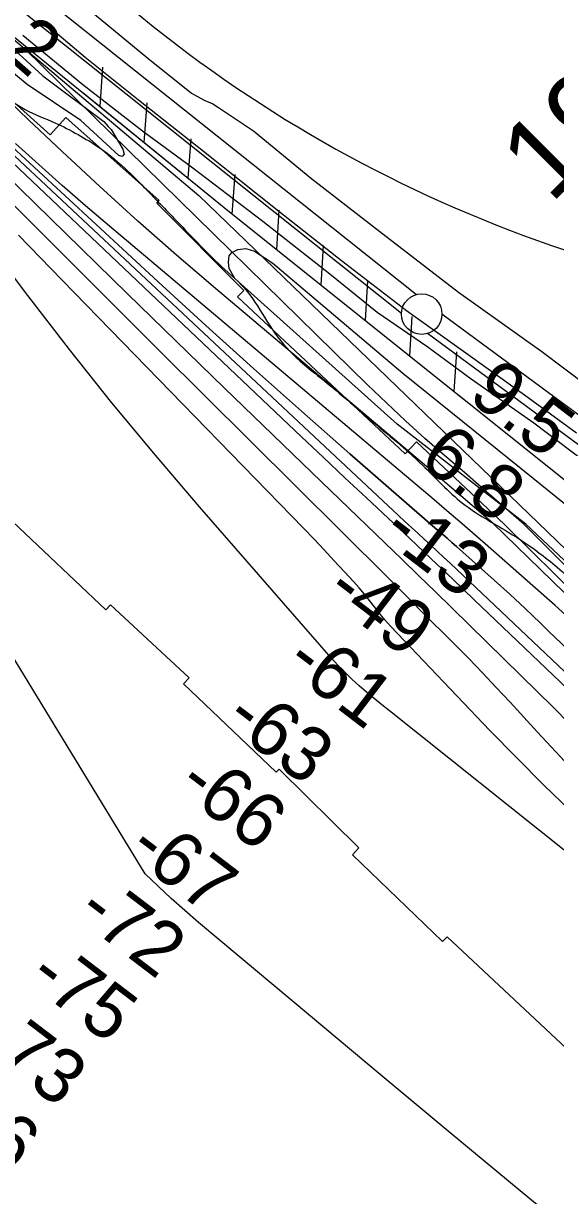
# Model space of a CAD drawing. Extents: x 3767014 to 3805179, y 361544 to 387384.
# Drawn here: x 3783505 to 3784161, y 380287 to 381731 of the extents above; entities that cross this region are included whole.
import ezdxf

# ---------------------------------------------------------------- set-up
doc = ezdxf.new("R2010")
doc.units = 0
for name, color, linetype in [('V-FLOD-BASE', 7, 'Continuous'), ('V-LEVE-TOET', 7, 'Continuous'), ('V-RIVR-EDGE', 7, 'Continuous'), ('V-RIVR-RANG', 7, 'Continuous'), ('V-ROAD-CNTR', 7, 'Continuous'), ('V-RRAP-FSHR', 7, 'Continuous'), ('V-RRAP-RVMT', 7, 'Continuous'), ('V-SITE-VEGE', 7, 'Continuous'), ('V-SURV-IDEN', 7, 'Continuous'), ('V-SURV-LINE', 7, 'Continuous'), ('V-TOPO-DPTH', 7, 'Continuous'), ('V-TOPO-MAJR', 7, 'Continuous'), ('V-TOPO-MINR', 7, 'Continuous'), ('V-TOPO-WATR', 7, 'Continuous')]:
    doc.layers.add(name, color=color, linetype=linetype)

msp = doc.modelspace()

# ---------------------------------------------------------------- linework, layer by layer
at = {"layer": 'V-FLOD-BASE'}
msp.add_lwpolyline([(3784186.386, 381225.766), (3784122.359, 381272.702), (3784044.244, 381328.452), (3783977.125, 381376.476), (3783896.709, 381438.362), (3783817.408, 381500.538), (3783726.804, 381572.957), (3783646.652, 381636.244), (3783580.889, 381688.761), (3783527.518, 381733.848)], dxfattribs=at)
at = {"layer": 'V-LEVE-TOET'}
for points in [[(3783592.505, 381742.017), (3783658.287, 381687.821), (3783711.916, 381644.977), (3783727.681, 381636.181), (3783738.365, 381631.81), (3783745.411, 381627.125), (3783788.257, 381598.448), (3783860.248, 381539.276), (3783947.726, 381471.305), (3784041.121, 381399.754), (3784144.05, 381326.619), (3784200.476, 381283.804)], [(3783504.107, 381716.221), (3783578.075, 381655.389), (3783651.723, 381598.473), (3783713.779, 381552.637), (3783800.113, 381487.172), (3783882.52, 381422.228), (3783940.954, 381374.954), (3784002.129, 381333.03), (3784056.852, 381292.717), (3784133.83, 381238.635), (3784211.697, 381179.802)]]:
    msp.add_lwpolyline(points, dxfattribs=at)
at = {"layer": 'V-RIVR-EDGE'}
for points in [[(3778646.24, 382647.92), (3778659.876, 382602.597), (3778687.287, 382567.754), (3778735.679, 382514.257), (3778796.164, 382445.365), (3778835.674, 382397.551), (3778888.899, 382335.956), (3778952.607, 382262.203), (3779012.275, 382190.077), (3779057.436, 382138.206), (3779100.988, 382089.574), (3779134.849, 382046.627), (3779162.264, 382013.401), (3779205.838, 381973.665), (3779260.7, 381920.153), (3779294.566, 381879.632), (3779325.194, 381837.502), (3779360.663, 381790.507), (3779412.312, 381745.899), (3779454.294, 381716.68), (3779488.994, 381685.863), (3779533.368, 381642.89), (3779576.119, 381597.495), (3779620.485, 381551.287), (3779676.969, 381499.388), (3779726.99, 381450.74), (3779776.179, 381392.389), (3779876.993, 381279.725), (3779935.05, 381210.029), (3779960.041, 381177.618), (3780000.375, 381136.273), (3780060.096, 381085.174), (3780089.114, 381046.283), (3780155.269, 380980.612), (3780221.433, 380918.984), (3780269.028, 380870.342), (3780345.672, 380794.939), (3780399.741, 380747.899), (3780525.62, 380632.747), (3780574.841, 380587.335), (3780617.604, 380546.793), (3780649.066, 380515.174), (3780673.232, 380476.295), (3780710.32, 380430.105), (3780715.929, 380409.064), (3780730.431, 380386.383), (3780746.557, 380366.934), (3780778.851, 380344.209), (3780832.137, 380307.684), (3780871.695, 380279.28), (3780938.666, 380216.842), (3780975.778, 380180.357), (3781018.547, 380142.24), (3781081.494, 380087.899), (3781142.025, 380037.607), (3781200.156, 379997.835), (3781279.276, 379942.646), (3781347.092, 379894.762), (3781401.179, 379855), (3781466.567, 379806.314), (3781540.856, 379760.032), (3781563.475, 379749.463), (3781591.761, 379741.305), (3781611.132, 379725.891), (3781641.814, 379705.597), (3781703.987, 379665.006), (3781768.578, 379621.175), (3781821.047, 379581.417), (3781840.409, 379561.959), (3781862.209, 379547.348), (3781884.029, 379540.824), (3781913.115, 379529.43), (3781965.635, 379509.89), (3782018.949, 379484.687), (3782023.776, 379474.162), (3782024.562, 379465.264), (3782031.018, 379459.587), (3782040.723, 379459.563), (3782056.888, 379455.479), (3782096.48, 379440.824), (3782142.534, 379422.918), (3782192.615, 379398.532), (3782256.437, 379370.877), (3782308.124, 379341.634), (3782355.768, 379312.402), (3782425.225, 379274.219), (3782483.37, 379240.108), (3782518.081, 379214.143), (3782612.541, 379148.401), (3782677.126, 379102.144), (3782722.345, 379073.726), (3782774.821, 379036.394), (3782813.562, 379004.757), (3782852.3, 378971.503), (3782891.856, 378942.291), (3782929.816, 378921.979), (3782948.387, 378909.802), (3782956.456, 378902.503), (3782965.324, 378891.159), (3782976.623, 378881.426), (3783009.747, 378867.595), (3783020.246, 378861.908), (3783062.243, 378838.351), (3783100.998, 378812.375), (3783151.876, 378783.135), (3783202.741, 378748.233), (3783247.956, 378718.198), (3783325.482, 378672.717), (3783407.843, 378619.945), (3783473.245, 378576.92), (3783515.225, 378546.893), (3783550.759, 378526.587), (3783593.566, 378503.836), (3783636.355, 378473.807), (3783701.749, 378427.547), (3783745.35, 378399.134), (3783781.695, 378379.634), (3783840.643, 378343.095), (3783916.53, 378288.722), (3783971.442, 378255.428), (3784058.669, 378208.305), (3784177.383, 378139.269), (3784249.255, 378096.228), (3784300.952, 378071.029), (3784367.999, 378039.322), (3784407.569, 378015.771), (3784474.592, 377974.36), (3784555.345, 377925.636), (3784594.113, 377904.513), (3784636.123, 377886.616), (3784690.236, 377857.368), (3784719.292, 377833.843), (3784772.601, 377806.214), (3784811.368, 377785.091), (3784863.85, 377750.185), (3784995.456, 377661.707), (3785050.364, 377626.795), (3785102.863, 377599.168), (3785153.772, 377582.059), (3785203.053, 377560.91), (3785266.865, 377529.211)], [(3782768.156, 382489.186), (3782792.047, 382459.285), (3782816.401, 382433.904), (3782845.259, 382401.729), (3782894.424, 382352.774), (3782927.785, 382312.902), (3782991.272, 382204.679), (3783017.849, 382164.371), (3783053.018, 382124.042), (3783092.705, 382082.345), (3783131.953, 382046.075), (3783167.561, 382000.319), (3783213.563, 381952.729), (3783257.741, 381898.813), (3783281.173, 381866.199), (3783340.226, 381793.708), (3783369.52, 381754.75), (3783398.36, 381714.888), (3783418.198, 381691.779), (3783444.826, 381671.818), (3783475.059, 381646.875), (3783507.107, 381624.64), (3783543.692, 381608.272), (3783572.142, 381593.732), (3783598.779, 381577.389), (3783633.975, 381548.363), (3783671.41, 381510.289), (3783690.353, 381490.8), (3783748.987, 381431.422), (3783780.562, 381400.597), (3783804.887, 381363.912), (3783833.282, 381326.765), (3783876.146, 381290.034), (3783932.548, 381242.418), (3783996.617, 381186.644), (3784046.238, 381139.497), (3784102.218, 381104.09), (3784145.552, 381074.592), (3784190.215, 381033.788), (3784225.825, 380988.936), (3784251.076, 380960.839), (3784304.303, 380909.162), (3784363.858, 380856.564), (3784412.566, 380805.802), (3784445.032, 380770.001), (3784474.8, 380739.633), (3784528.008, 380680.268), (3784576.709, 380626.793), (3784618.203, 380584.64), (3784674.135, 380529.79), (3784738.222, 380481.251), (3784775.246, 380459.908), (3784796.028, 380453.074), (3784812.302, 380451.225), (3784832.194, 380450.272), (3784847.11, 380447.974), (3784860.216, 380445.228), (3784873.756, 380435.248), (3784909.861, 380408.029), (3784932.418, 380387.174), (3784979.299, 380329.181), (3785009.984, 380304.237), (3785058.292, 380274.727), (3785085.847, 380263.807), (3785111.605, 380257.865), (3785128.767, 380249.684), (3785158.126, 380236.951), (3785203.745, 380217.395), (3785242.135, 380199.666), (3785269.681, 380185.129), (3785297.665, 380165.165), (3785308.021, 380147.505), (3785328.75, 380118.968), (3785348.145, 380099.477), (3785369.33, 380072.747), (3785381.94, 380052.369), (3785392.3, 380036.518), (3785418.435, 379999.828), (3785440.526, 379973.548), (3785471.655, 379945.437), (3785502.789, 379919.135), (3785545.224, 379891.449), (3785568.253, 379879.183), (3785604.367, 379855.13), (3785642.712, 379819.314)]]:
    msp.add_spline(points, degree=3, dxfattribs=at)
at = {"layer": 'V-ROAD-CNTR'}
msp.add_arc((3784692.007, 383014.513), 1647.042, 213.687883, 254.18361, dxfattribs=at)
at = {"layer": 'V-RRAP-FSHR'}
for p, q in [((3783599.367, 381628.189), (3783602.87, 381676.894)), ((3783653.68, 381584.028), (3783657.183, 381632.733)), ((3783707.992, 381539.868), (3783711.495, 381588.573)), ((3783762.305, 381495.708), (3783765.808, 381544.413)), ((3783817.019, 381452.046), (3783820.104, 381500.779)), ((3783871.709, 381408.353), (3783874.794, 381457.086)), ((3783926.398, 381364.66), (3783929.483, 381413.393)), ((3783981.088, 381320.967), (3783984.173, 381369.701)), ((3784035.777, 381277.275), (3784038.862, 381326.008))]:
    msp.add_line(p, q, dxfattribs=at)
for points in [[(3780239.88, 385274.351), (3780583.354, 384892.355), (3780937.152, 384562.034), (3781238.124, 384220.593), (3781409.445, 384049.874), (3781622.441, 383858.937), (3782445.67, 382882.18), (3782831.269, 382475.365), (3783284.713, 381935.418), (3783463.342, 381735.439), (3783720.98, 381518.794), (3784267.173, 380992.177), (3784655.347, 380632.214), (3785098.485, 380305.579)], [(3780555.603, 385279.673), (3780900.735, 384856.438), (3781421.272, 384232.632), (3781966.269, 383596.27), (3782393.862, 383052.975), (3782962.614, 382354.175), (3783134.351, 382141.672), (3783366.991, 381837.712), (3783432.311, 381764.017), (3783758.774, 381498.579), (3784321.004, 381049.4), (3784678.35, 380772.392), (3784762.572, 380738.622)], [(3783577.965, 381645.59), (3783758.774, 381498.579), (3784048.647, 381266.992)]]:
    msp.add_lwpolyline(points, dxfattribs=at)
at = {"layer": 'V-RRAP-RVMT'}
for p, q in [((3783537.737, 381593.264), (3783427.4, 381692.72)), ((3783557.204, 381614.984), (3783537.737, 381593.264)), ((3783671.998, 381512.424), (3783557.204, 381614.984)), ((3783669.141, 381509.387), (3783671.998, 381512.424)), ((3783776.665, 381401.775), (3783669.141, 381509.387)), ((3783768.715, 381393.945), (3783776.665, 381401.775)), ((3783975.44, 381200.246), (3783768.715, 381393.945)), ((3783989.167, 381215.283), (3783975.44, 381200.246)), ((3784097.377, 381113.724), (3783989.167, 381215.283)), ((3783491.724, 381116.457), (3783606.462, 381008.02)), ((3784202.345, 381010.11), (3784097.377, 381113.724)), ((3783606.462, 381008.02), (3783612.312, 381014.223)), ((3783612.312, 381014.223), (3783708.946, 380924.254)), ((3783708.946, 380924.254), (3783702.313, 380917.121)), ((3783702.313, 380917.121), (3783816.472, 380808.207)), ((3783816.472, 380808.207), (3783819.928, 380811.871)), ((3783819.928, 380811.871), (3783918.153, 380714.879)), ((3783918.153, 380714.879), (3783910.435, 380706.16)), ((3783910.435, 380706.16), (3784021.347, 380599.551)), ((3784021.347, 380599.551), (3784027.184, 380605.432)), ((3784027.184, 380605.432), (3784246.117, 380400.157))]:
    msp.add_line(p, q, dxfattribs=at)
at = {"layer": 'V-SITE-VEGE'}
msp.add_lwpolyline([(3783612.854, 381600.064), (3783627.223, 381575.615), (3783629.105, 381569.713), (3783626.399, 381566.952), (3783622.293, 381567.821), (3783575.388, 381611.068), (3783509.346, 381655.485), (3783473.059, 381685.177), (3783433.56, 381717.112), (3783377.512, 381763.91), (3783374.245, 381771.619), (3783374.18, 381777.997), (3783377.307, 381783.948), (3783381.837, 381786.273), (3783387.308, 381785.873), (3783430.43, 381755.796), (3783528.822, 381666.162), (3783604.097, 381609.995), (3783609.171, 381603.673)], close=True, dxfattribs=at)
msp.add_lwpolyline([(3784307.372, 380941.702), (3784124.325, 381113.826), (3783965.468, 381237.005), (3783765.499, 381416.242), (3783758.536, 381428.925), (3783757.547, 381436.659), (3783758.378, 381444.41), (3783761.524, 381448.541), (3783769.231, 381452.264), (3783778.785, 381453.274), (3783789.748, 381450.198), (3783812.218, 381435.397), (3783972.569, 381299.934), (3784133.312, 381170.398), (3784298.659, 381036.354)], dxfattribs=at)
at = {"layer": 'V-SURV-LINE'}
for points in [[(3783520.097, 381770.4), (3783989.437, 381396.77)], [(3783970.766, 381373.289), (3783501.425, 381746.918)], [(3784020.725, 381372.801), (3784305.442, 381162.994)], [(3784287.632, 381138.853), (3784002.916, 381348.66)]]:
    msp.add_lwpolyline(points, dxfattribs=at)
msp.add_circle((3783995.735, 381372.584), 25, dxfattribs=at)
at = {"layer": 'V-TOPO-DPTH'}
for points in [[(3784553.322, 380658.465), (3784083.403, 381115.014), (3784058.101, 381136.926), (3784032.662, 381158.679), (3784007.132, 381180.326), (3783741.485, 381404.139), (3783693.377, 381445.377), (3783645.749, 381487.154), (3783598.841, 381529.737), (3783552.413, 381572.858), (3783511.21, 381611.786), (3783486.07, 381636.164)], [(3783441.368, 381624.465), (3783671.102, 381412.237), (3783729.61, 381358.674), (3783788.436, 381305.467), (3783847.74, 381252.793), (3783907.362, 381200.474), (3784015.359, 381106.566), (3784021.217, 381101.462), (3784027.069, 381096.352), (3784032.911, 381091.23), (3784038.748, 381086.101), (3784065.965, 381062.138), (3784085.282, 381044.888), (3784104.434, 381027.46), (3784123.34, 381009.764), (3784142.08, 380991.89), (3784152.227, 380982.076), (3784175.915, 380959.157)], [(3783441.368, 381624.465), (3783671.102, 381412.237), (3783729.61, 381358.674), (3783788.436, 381305.467), (3783847.74, 381252.793), (3783907.362, 381200.474), (3784015.359, 381106.566), (3784021.217, 381101.462), (3784027.069, 381096.352), (3784032.911, 381091.23), (3784038.748, 381086.101), (3784065.965, 381062.138), (3784085.282, 381044.888), (3784104.434, 381027.46), (3784123.34, 381009.764), (3784142.08, 380991.89), (3784152.227, 380982.076), (3784175.915, 380959.157)], [(3784193.408, 380893.435), (3784060.626, 381020.572), (3784034.157, 381045.814), (3784007.621, 381070.985), (3783980.985, 381096.05), (3783954.281, 381121.044), (3783927.56, 381146.019), (3783900.882, 381171.041), (3783874.27, 381196.132), (3783847.702, 381221.27), (3783442.183, 381605.948)], [(3784193.408, 380893.435), (3784060.626, 381020.572), (3784034.157, 381045.814), (3784007.621, 381070.985), (3783980.985, 381096.05), (3783954.281, 381121.044), (3783927.56, 381146.019), (3783900.882, 381171.041), (3783874.27, 381196.132), (3783847.702, 381221.27), (3783442.183, 381605.948)], [(3783442.907, 381583.174), (3783633.083, 381397.618), (3783692.704, 381339.57), (3783752.406, 381281.606), (3783812.231, 381223.769), (3783872.138, 381166.016), (3783950.316, 381090.81), (3783971.171, 381070.698), (3783991.992, 381050.553), (3784012.764, 381030.357), (3784033.504, 381010.127), (3784118.005, 380927.498), (3784157.676, 380888.146), (3784196.966, 380848.423)], [(3783442.907, 381583.174), (3783633.083, 381397.618), (3783692.704, 381339.57), (3783752.406, 381281.606), (3783812.231, 381223.769), (3783872.138, 381166.016), (3783950.316, 381090.81), (3783971.171, 381070.698), (3783991.992, 381050.553), (3784012.764, 381030.357), (3784033.504, 381010.127), (3784118.005, 380927.498), (3784157.676, 380888.146), (3784196.966, 380848.423)], [(3784172.341, 380821.214), (3784155.321, 380839.398), (3784138.355, 380857.63), (3784121.468, 380875.936), (3784104.633, 380894.292), (3784087.714, 380912.565), (3784070.63, 380930.68), (3784053.297, 380948.557), (3784035.798, 380966.275), (3783994.863, 381007.155), (3783984.635, 381017.36), (3783974.402, 381027.56), (3783964.161, 381037.751), (3783953.913, 381047.937), (3783727.467, 381272.829), (3783673.508, 381326.498), (3783619.602, 381380.221), (3783565.776, 381434.024), (3783512.005, 381487.881), (3783443.45, 381556.646)], [(3784172.341, 380821.214), (3784155.321, 380839.398), (3784138.355, 380857.63), (3784121.468, 380875.936), (3784104.633, 380894.292), (3784087.714, 380912.565), (3784070.63, 380930.68), (3784053.297, 380948.557), (3784035.798, 380966.275), (3783994.863, 381007.155), (3783984.635, 381017.36), (3783974.402, 381027.56), (3783964.161, 381037.751), (3783953.913, 381047.937), (3783727.467, 381272.829), (3783673.508, 381326.498), (3783619.602, 381380.221), (3783565.776, 381434.024), (3783512.005, 381487.881), (3783443.45, 381556.646)]]:
    msp.add_lwpolyline(points, dxfattribs=at)
at = {"layer": 'V-TOPO-MAJR'}
msp.add_lwpolyline([(3784213.548, 380727.497), (3784145.858, 380792.598), (3784079.773, 380859.43), (3783957.77, 380987.556), (3783953.964, 380991.689), (3783950.252, 380995.902), (3783946.683, 381000.236), (3783943.208, 381004.651), (3783937.74, 381011.842), (3783931.495, 381019.824), (3783925.109, 381027.688), (3783918.51, 381035.374), (3783911.77, 381042.941), (3783900.535, 381055.212), (3783888.009, 381068.769), (3783875.403, 381082.249), (3783862.674, 381095.614), (3783849.865, 381108.902), (3783552.517, 381414.581), (3783525.623, 381442.176), (3783498.694, 381469.737)], dxfattribs=at)
at = {"layer": 'V-TOPO-MINR'}
for points in [[(3785507.217, 380029.021), (3784723.22, 380511), (3784121.495, 381113.787), (3784097.176, 381134.983), (3784072.818, 381156.136), (3784048.404, 381177.223), (3784023.952, 381198.267), (3783999.688, 381219.513), (3783975.711, 381241.072), (3783952.166, 381263.102), (3783928.908, 381285.446), (3783506.754, 381699.123), (3783503.412, 381702.44)], [(3784175.915, 380959.157), (3784152.227, 380982.076), (3784142.08, 380991.89), (3784123.34, 381009.764), (3784104.434, 381027.46), (3784085.282, 381044.888), (3784065.965, 381062.138), (3784038.748, 381086.101), (3784032.911, 381091.23), (3784027.069, 381096.352), (3784021.217, 381101.462), (3784015.359, 381106.566), (3783907.362, 381200.474), (3783847.74, 381252.793), (3783788.436, 381305.467), (3783729.61, 381358.674), (3783671.102, 381412.237), (3783441.368, 381624.465)], [(3784242.684, 380865.034), (3784030.684, 381065.572), (3784022.786, 381073.009), (3784014.867, 381080.421), (3784006.914, 381087.798), (3783998.939, 381095.15), (3783990.958, 381102.496), (3783982.99, 381109.857), (3783975.043, 381117.24), (3783967.11, 381124.638), (3783441.776, 381615.907)], [(3784193.408, 380893.435), (3784060.626, 381020.572), (3784034.157, 381045.814), (3784007.621, 381070.985), (3783980.985, 381096.05), (3783954.281, 381121.044), (3783927.56, 381146.019), (3783900.882, 381171.041), (3783874.27, 381196.132), (3783847.702, 381221.27), (3783442.183, 381605.948)], [(3784196.966, 380848.423), (3784157.676, 380888.146), (3784118.005, 380927.498), (3784033.504, 381010.127), (3784012.764, 381030.357), (3783991.992, 381050.553), (3783971.171, 381070.698), (3783950.316, 381090.81), (3783872.138, 381166.016), (3783812.231, 381223.769), (3783752.406, 381281.606), (3783692.704, 381339.57), (3783633.083, 381397.618), (3783442.907, 381583.174)], [(3784204.77, 380973.299), (3784160.467, 381013.355), (3784073.925, 381089.552), (3784058.331, 381103.192), (3784042.678, 381116.764), (3784026.938, 381130.234), (3784011.139, 381143.636), (3783610.792, 381481.002), (3783581.513, 381505.996), (3783552.449, 381531.235), (3783523.709, 381556.841), (3783495.185, 381582.693)], [(3784172.341, 380821.214), (3784155.321, 380839.398), (3784138.355, 380857.63), (3784121.468, 380875.936), (3784104.633, 380894.292), (3784087.714, 380912.565), (3784070.63, 380930.68), (3784053.297, 380948.557), (3784035.798, 380966.275), (3783994.863, 381007.155), (3783984.635, 381017.36), (3783974.402, 381027.56), (3783964.161, 381037.751), (3783953.913, 381047.937), (3783727.467, 381272.829), (3783673.508, 381326.498), (3783619.602, 381380.221), (3783565.776, 381434.024), (3783512.005, 381487.881), (3783443.45, 381556.646)], [(3784713.422, 380278.413), (3784695.376, 380293.879), (3784677.05, 380309.011), (3784658.537, 380323.92), (3784639.892, 380338.674), (3784621.26, 380353.444), (3784602.646, 380368.237), (3784584.045, 380383.046), (3783956.063, 380883.645), (3783946.595, 380891.285), (3783937.189, 380898.998), (3783927.874, 380906.821), (3783918.621, 380914.719), (3783909.596, 380922.855), (3783900.813, 380931.234), (3783892.392, 380939.977), (3783884.213, 380948.963), (3783722.006, 381134.944), (3783667.482, 381198.79), (3783613.863, 381263.372), (3783561.602, 381329.057), (3783510.246, 381395.478), (3783418.821, 381516.303)], [(3785520.352, 379040.938), (3785411.172, 379120.414), (3785302.51, 379200.607), (3784719.381, 379791.995), (3784669.207, 379833.432), (3784619.166, 379875.028), (3784569.323, 379916.862), (3784519.612, 379958.854), (3784452.887, 380015.491), (3784436.605, 380029.244), (3784420.281, 380042.945), (3784403.891, 380056.568), (3784387.457, 380070.139), (3784203.87, 380221.008), (3784117.287, 380292.366), (3784030.84, 380363.887), (3783944.595, 380435.653), (3783858.485, 380507.581), (3783720.667, 380623.033), (3783703.758, 380637.566), (3783687.102, 380652.376), (3783670.825, 380667.603), (3783654.802, 380683.107), (3783323.496, 381225.338)]]:
    msp.add_lwpolyline(points, dxfattribs=at)
at = {"layer": 'V-TOPO-WATR'}
msp.add_lwpolyline([(3784553.322, 380658.465), (3784083.403, 381115.014), (3784058.101, 381136.926), (3784032.662, 381158.679), (3784007.132, 381180.326), (3783741.485, 381404.139), (3783693.377, 381445.377), (3783645.749, 381487.154), (3783598.841, 381529.737), (3783552.413, 381572.858), (3783511.21, 381611.786), (3783486.07, 381636.164)], dxfattribs=at)

# ---------------------------------------------------------------- texts
at = {"layer": 'V-RIVR-RANG'}
for s, rotation, p in [('6.2', 318.908326, (3783419.77, 381743.755)), ('9.5', 322.418326, (3784051.049, 381268.416)), ('6.8', 322.418326, (3783990.263, 381189.012)), ('-13', 322.7065, (3783943.409, 381098.456)), ('-49', 322.7065, (3783874.438, 381025.284)), ('-61', 322.7065, (3783824.565, 380937.569)), ('-63', 322.7065, (3783750.137, 380868.554)), ('-66', 322.7065, (3783691.87, 380787.232)), ('-67', 322.7065, (3783630.864, 380707.995)), ('-72', 322.7065, (3783567.779, 380630.341)), ('-75', 322.7065, (3783507.832, 380550.298)), ('-73', 322.7065, (3783445.787, 380471.852)), ('-76', 322.7065, (3783387.519, 380390.531))]:
    msp.add_text(s, height=67, rotation=rotation, dxfattribs=at).set_placement(p)
at = {"layer": 'V-SURV-IDEN'}
msp.add_text('1901+35.0', height=100, rotation=45.038663, dxfattribs=at).set_placement((3784154.806, 381507.403))

doc.saveas('drawing.dxf')
